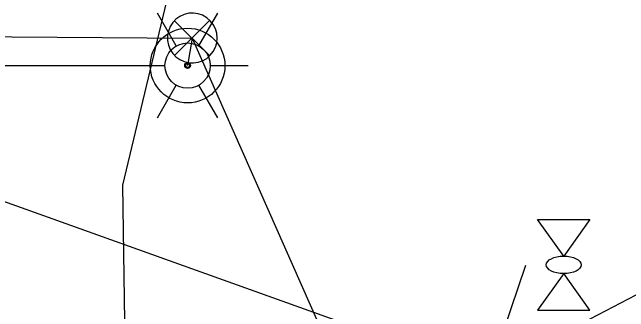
# Model space of a CAD drawing. Extents: x 600849 to 606371, y 330010 to 403088.
# Drawn here: x 602052.9 to 602134.5, y 360863.7 to 360903.3 of the extents above; entities that cross this region are included whole.
import ezdxf

# ---------------------------------------------------------------- set-up
doc = ezdxf.new("R2010")
doc.units = 0
for name, color, linetype in [('Default', 7, 'Continuous'), ('E_LTG', 7, 'Continuous'), ('E_SIG', 7, 'Continuous'), ('E_SIG_Conduit', 7, 'Continuous'), ('E_UTL_AG', 7, 'Continuous'), ('E_UTL_E_UG', 7, 'Continuous'), ('E_UTL_Overhead', 7, 'Continuous')]:
    doc.layers.add(name, color=color, linetype=linetype)

# ---------------------------------------------------------------- blocks, each defined once
blk = doc.blocks.new('LPOL')
at = {"layer": 'E_LTG'}
for p, q in [((-2.29, 3.96), (-6.1, 10.56)), ((2.29, 3.96), (6.1, 10.56)), ((-12.19, 0), (-4.57, 0)), ((4.57, 0), (12.19, 0)), ((-6.1, -10.56), (-2.29, -3.96)), ((6.1, -10.56), (2.29, -3.96))]:
    blk.add_line(p, q, dxfattribs=at)
for radius in [4.57, 4.57, 4.57, 0.381]:
    blk.add_circle((0, 0), radius, dxfattribs=at)
blk = doc.blocks.new('POINT_DISPLAY')
at = {"layer": 'Default'}
blk.add_line((0, 0), (0, 0), dxfattribs=at)
blk = doc.blocks.new('TFSM')
at = {"layer": 'E_SIG'}
for q in [(156.04, 78.02), (17, 0.01)]:
    blk.add_line((156.04, 0.01), q, dxfattribs=at)
blk.add_lwpolyline([(163.02, 33.44), (156.04, 44.59), (149.06, 33.44)], dxfattribs=at)
for radius in [16.72, 1.28]:
    blk.add_circle((0, 0), radius, dxfattribs=at)
for centre, start, end in [((9.9, 78.02), 342.2377, 0), ((302.18, 78.02), 180, 197.7623)]:
    blk.add_arc(centre, 146.14, start, end, dxfattribs=at)
blk.add_blockref('POINT_DISPLAY', (117.03, 0.01), dxfattribs=at)

msp = doc.modelspace()

# ---------------------------------------------------------------- linework, layer by layer
at = {"layer": 'E_SIG'}
for points in [[(602080.03, 360899.898), (602079.97, 360900.523), (602079.793, 360901.125), (602079.506, 360901.683), (602079.118, 360902.176), (602078.644, 360902.587), (602078.101, 360902.9), (602077.508, 360903.105), (602076.887, 360903.195), (602076.26, 360903.165), (602075.65, 360903.017), (602075.08, 360902.756), (602074.569, 360902.392), (602074.136, 360901.938), (602073.797, 360901.411), (602073.563, 360900.828), (602073.445, 360900.212), (602073.445, 360899.585), (602073.563, 360898.969), (602073.797, 360898.386), (602074.136, 360897.858), (602074.569, 360897.404), (602075.08, 360897.041), (602075.65, 360896.78), (602076.26, 360896.632), (602076.887, 360896.602), (602077.508, 360896.691), (602078.101, 360896.897), (602078.644, 360897.21), (602079.118, 360897.621), (602079.506, 360898.114), (602079.793, 360898.672), (602079.97, 360899.274), (602080.03, 360899.898)], [(602078.992, 360902.233), (602074.382, 360897.576)], [(602074.382, 360902.185), (602079.035, 360897.533)]]:
    msp.add_lwpolyline(points, dxfattribs=at)
at = {"layer": 'E_SIG_Conduit'}
msp.add_lwpolyline([(601987.748, 360797.024), (601990.23, 360873.515), (601999.924, 360888.434), (602003.923, 360893.836), (602004.892, 360901.351), (602034.944, 360900.191), (602076.73, 360899.898), (602093.331, 360862.325)], dxfattribs=at)
at = {"layer": 'E_UTL_AG'}
for points in [[(602122.43, 360875.91), (602129.358, 360875.91)], [(602125.894, 360871.065), (602122.43, 360875.91)], [(602129.358, 360875.91), (602125.894, 360871.065)], [(602125.894, 360868.755), (602122.43, 360863.91)], [(602129.358, 360863.91), (602125.894, 360868.755)], [(602122.43, 360863.91), (602129.358, 360863.91)]]:
    msp.add_lwpolyline(points, dxfattribs=at)
msp.add_ellipse((602125.894, 360869.91), major_axis=(2.309, 0), ratio=0.5, dxfattribs=at)
at = {"layer": 'E_UTL_E_UG'}
for points in [[(602068.128, 360841.439), (602067.556, 360880.44), (602075.76, 360914.777), (602077.696, 360933.502), (602114.888, 361015.166), (602118.166, 361049.76), (602118.821, 361111.111), (602117.545, 361162.604), (602119.433, 361263.827), (602120.188, 361349.733), (602119.25, 361408.974), (602119.048, 361505.876), (602120.424, 361552.117), (602122.392, 361644.519), (602122.744, 361695.849), (602127.156, 361969.583)], [(602076.73, 360899.898), (602076.112, 360896.258)]]:
    msp.add_lwpolyline(points, dxfattribs=at)
at = {"layer": 'E_UTL_Overhead'}
msp.add_line((602117.343, 360856.523), (602146.796, 360871.857), dxfattribs=at)
for points in [[(601833.316, 360805.038), (601833.634, 360883.797), (602001.678, 360897.467), (602011.758, 360892.594), (602115.926, 360855.368)], [(602120.813, 360869.825), (602115.926, 360855.368)]]:
    msp.add_lwpolyline(points, dxfattribs=at)

# ---------------------------------------------------------------- block references
at = {"layer": 'E_UTL_E_UG', "xscale": 0.6561666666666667, "yscale": 0.6561666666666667}
msp.add_blockref('LPOL', (602076.112, 360896.258), dxfattribs=at)
at = {"layer": 'E_UTL_E_UG', "xscale": 0.29527500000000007, "yscale": 0.29527500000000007, "rotation": 180}
msp.add_blockref('TFSM', (602076.112, 360896.258), dxfattribs=at)

doc.saveas('drawing.dxf')
